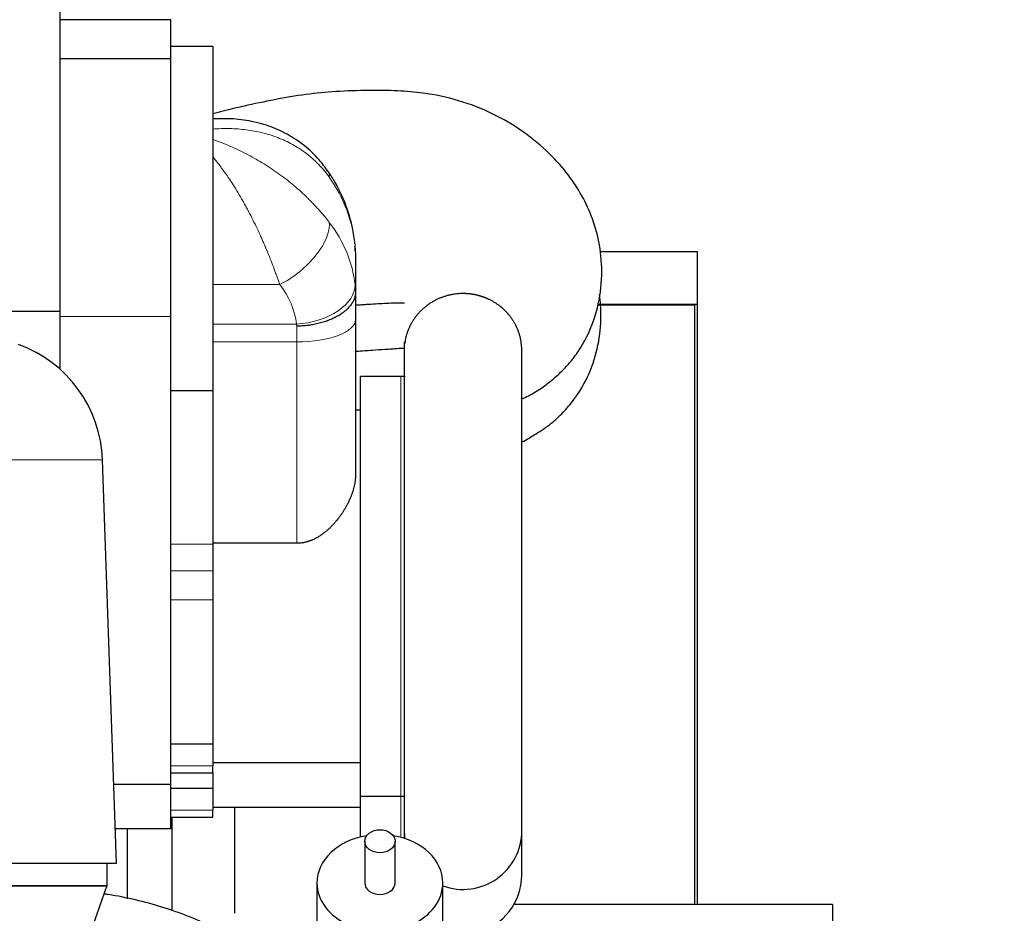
# Model space of a CAD drawing. Header units: inches. Extents: x 0 to 17820, y -10 to 12600.
# Tile 335 of 338: x 15829 to 16416, y 8902 to 9434. Entities that reach past the tile are written whole.
import ezdxf

# ---------------------------------------------------------------- set-up
doc = ezdxf.new("R2010")
doc.units = ezdxf.units.IN
doc.layers.add('1', color=7, linetype='Continuous', true_color=0xffffff)
doc.layers.add('254', color=7, linetype='Continuous', true_color=0xffffff)
doc.styles.add('latin_extended', font='simplex.shx')
doc.dimstyles.get("Standard").update_dxf_attribs({"dimtxt": 0.18, "dimasz": 0.18, "dimexe": 0.18, "dimexo": 0.0625, "dimgap": 0.09, "dimtad": 0, "dimtih": 1, "dimtoh": 1, "dimdec": 4, "dimzin": 0, "dimdsep": 46, "dimtxsty": 'Standard', "dimcen": 0.09, "dimadec": 0, "dimazin": 0, "dimtfac": 1, "dimtdec": 4, "dimtofl": 0, "dimtmove": 0, "dimatfit": 3, "dimfxl": 1, "dimtolj": 1, "dimtzin": 0, "dimarcsym": 0})

# ---------------------------------------------------------------- blocks, each defined once
blk = doc.blocks.new('_U5')
at = {"layer": '254', "color": 3, "linetype": 'Continuous', "lineweight": 13, "transparency": 16777216}
for p, q in [((16850.98, 10328.58), (16850.98, 7090.21)), ((15609.41, 8535.85), (15609.41, 7090.21)), ((15714.41, 7120.21), (16745.98, 7120.21))]:
    blk.add_line(p, q, dxfattribs=at)
at = {"layer": '254', "color": 3, "transparency": 16777216}
for points in [[(15714.41, 7137.71), (15714.41, 7102.71), (15609.41, 7120.21)], [(16745.98, 7102.71), (16745.98, 7137.71), (16850.98, 7120.21)]]:
    blk.add_solid(points, dxfattribs=at)
at = {"layer": 'Defpoints', "color": 0, "transparency": 16777216}
for p in [(16850.98, 10358.58), (15609.41, 8565.85), (16850.98, 7120.21)]:
    blk.add_point(p, dxfattribs=at)
at = {"layer": '254', "color": 2, "lineweight": 13, "transparency": 16777216, "insert": (16055.2, 7277.71), "char_height": 105, "attachment_point": 1, "style": 'latin_extended'}
blk.add_mtext('\\A1;1242', dxfattribs=at)
blk = doc.blocks.new('_U8')
at = {"layer": '254', "color": 3, "linetype": 'Continuous', "lineweight": 13, "transparency": 16777216}
for p, q in [((15609.41, 8637.85), (15609.41, 11506.59)), ((16376.48, 11160.29), (16376.48, 11506.59)), ((15714.41, 11476.59), (16271.48, 11476.59))]:
    blk.add_line(p, q, dxfattribs=at)
at = {"layer": '254', "color": 3, "transparency": 16777216}
for points in [[(15714.41, 11494.09), (15714.41, 11459.09), (15609.41, 11476.59)], [(16271.48, 11459.09), (16271.48, 11494.09), (16376.48, 11476.59)]]:
    blk.add_solid(points, dxfattribs=at)
at = {"layer": 'Defpoints', "color": 0, "transparency": 16777216}
for p in [(16376.48, 11476.59), (16376.48, 11130.29), (15609.41, 8607.85)]:
    blk.add_point(p, dxfattribs=at)
at = {"layer": '254', "color": 2, "lineweight": 13, "transparency": 16777216, "insert": (15857.95, 11634.09), "char_height": 105, "attachment_point": 1, "style": 'latin_extended'}
blk.add_mtext('\\A1;767', dxfattribs=at)

msp = doc.modelspace()

# ---------------------------------------------------------------- linework, layer by layer
at = {"layer": '1', "color": 2, "linetype": 'Continuous', "lineweight": 25}
for p, q in [((15853.413, 9546.673), (15853.413, 9260.114)), ((15919.413, 9433.854), (15853.413, 9433.854)), ((15919.413, 9410.522), (15919.413, 9433.854)), ((15944.413, 9417.86), (15919.413, 9417.86)), ((15944.413, 9417.86), (15919.413, 9417.86)), ((15944.413, 9417.86), (15944.413, 9212.985)), ((15944.413, 9417.86), (15944.413, 9212.985)), ((15919.413, 9410.522), (15853.413, 9410.522)), ((15919.413, 9257.06), (15919.413, 9410.522)), ((15950.8, 9374.86), (15944.413, 9374.86)), ((15950.8, 9374.86), (15944.413, 9374.86)), ((16029.413, 9295.135), (16029.413, 9271.892)), ((16029.413, 9295.135), (16029.413, 9271.892)), ((16174.92, 9295.854), (16232.913, 9295.854)), ((16232.913, 9295.854), (16232.913, 9264.354)), ((16029.413, 9269.573), (16029.413, 9255.294)), ((16029.413, 9269.573), (16029.413, 9255.294)), ((16231.413, 9263.854), (16173.617, 9263.854)), ((16173.683, 9264.354), (16232.913, 9264.354)), ((16231.413, 8906.859), (16231.413, 9263.854)), ((16232.913, 9264.354), (16232.913, 8906.86)), ((15853.413, 9260.114), (15774.625, 9260.114)), ((15853.413, 9260.114), (15853.413, 9225.657)), ((15919.413, 8978.354), (15919.413, 9257.06)), ((16029.413, 9255.294), (16029.413, 9163.16)), ((16029.413, 9255.294), (16029.413, 9163.16)), ((16058.409, 9241.888), (16058.409, 8950.819)), ((16058.409, 9241.888), (16058.409, 8950.819)), ((16128.409, 8950.819), (16128.409, 9237.552)), ((16128.409, 8950.819), (16128.409, 9237.552)), ((16056.413, 9221.353), (16032.413, 9221.353)), ((16056.413, 9221.353), (16032.413, 9221.353)), ((16032.413, 8971.353), (16032.413, 9221.353)), ((16032.413, 8971.353), (16032.413, 9221.353)), ((15919.413, 9212.985), (15944.413, 9212.985)), ((15919.413, 9212.985), (15944.413, 9212.985)), ((15944.413, 9212.985), (15944.413, 9121.511)), ((15944.413, 9212.985), (15944.413, 9121.511)), ((16032.413, 9201.353), (16029.413, 9201.353)), ((16032.413, 9201.353), (16029.413, 9201.353)), ((15887.106, 8931.425), (15878.717, 9171.647)), ((15994.413, 9121.97), (15944.413, 9121.97)), ((15994.413, 9121.97), (15944.413, 9121.97)), ((15944.413, 9121.511), (15944.413, 9105.649)), ((15944.413, 9121.511), (15944.413, 9105.649)), ((15944.413, 9105.649), (15944.413, 9088.337)), ((15944.413, 9105.649), (15944.413, 9088.337)), ((15944.413, 9088.337), (15944.413, 9002.6)), ((15944.413, 9088.337), (15944.413, 9002.6)), ((15919.413, 9002.6), (15944.413, 9002.6)), ((15919.413, 9002.6), (15944.413, 9002.6)), ((15944.413, 9002.6), (15944.413, 8989.467)), ((15944.413, 9002.6), (15944.413, 8989.467)), ((15944.413, 8991.353), (16032.413, 8991.353)), ((15944.413, 8991.353), (16032.413, 8991.353)), ((15944.413, 8985.256), (15944.413, 8989.467)), ((15944.413, 8985.256), (15944.413, 8989.467)), ((15919.413, 8985.256), (15944.413, 8985.256)), ((15919.413, 8985.256), (15944.413, 8985.256)), ((15944.413, 8985.256), (15944.413, 8976.1)), ((15944.413, 8985.256), (15944.413, 8976.1)), ((15919.413, 8978.354), (15885.466, 8978.354)), ((15919.413, 8951.854), (15919.413, 8978.356)), ((15919.413, 8976.1), (15944.413, 8976.1)), ((15919.413, 8976.1), (15944.413, 8976.1)), ((15944.413, 8976.1), (15944.413, 8962.967)), ((15944.413, 8976.1), (15944.413, 8962.967)), ((16032.413, 8947.017), (16032.413, 8971.356)), ((16032.413, 8947.017), (16032.413, 8971.356)), ((16032.413, 8971.353), (16056.413, 8971.353)), ((16032.413, 8971.353), (16056.413, 8971.353)), ((15944.413, 8964.853), (16032.413, 8964.853)), ((15944.413, 8964.853), (16032.413, 8964.853)), ((15957.413, 8964.852), (15957.413, 8901.585)), ((15944.413, 8958.756), (15944.413, 8962.967)), ((15944.413, 8958.756), (15944.413, 8962.967)), ((15919.413, 8958.756), (15944.413, 8958.756)), ((15919.413, 8958.756), (15944.413, 8958.756)), ((15919.913, 8958.758), (15919.913, 8903.019)), ((15919.413, 8951.854), (15886.393, 8951.854)), ((15893.413, 8951.85), (15893.413, 8910.144)), ((16058.409, 8950.822), (16058.409, 8946.17)), ((16058.409, 8950.822), (16058.409, 8946.17)), ((16128.409, 8924.319), (16128.409, 8950.822)), ((16128.409, 8924.319), (16128.409, 8950.822)), ((16034.913, 8944.486), (16034.913, 8919.674)), ((16052.913, 8919.674), (16052.913, 8944.486)), ((15585.72, 8931.425), (15887.106, 8931.425)), ((15881.413, 8917.854), (15881.413, 8931.425)), ((15881.413, 8917.854), (15591.413, 8917.854)), ((16006.413, 8919.674), (16006.413, 8859.224)), ((16081.413, 8859.224), (16081.413, 8919.674)), ((16313.413, 8906.854), (16123.741, 8906.854)), ((16313.413, 8906.854), (16313.413, 8828.015))]:
    msp.add_line(p, q, dxfattribs=at)
at = {"layer": '1', "color": 110, "linetype": 'Continuous', "lineweight": 13}
for p, q in [((15944.413, 9276.03), (15984.281, 9276.03)), ((15944.413, 9276.03), (15984.281, 9276.03)), ((15919.413, 9257.06), (15853.413, 9257.06)), ((15944.413, 9252.467), (15994.232, 9252.467)), ((15944.413, 9252.467), (15994.232, 9252.467)), ((15994.413, 9241.9), (15994.413, 9251.241)), ((15994.413, 9241.9), (15994.413, 9251.241)), ((15994.413, 9241.9), (15944.413, 9241.9)), ((15994.413, 9241.9), (15944.413, 9241.9)), ((15994.413, 9121.97), (15994.413, 9241.9)), ((15994.413, 9121.97), (15994.413, 9241.9)), ((16056.413, 8971.353), (16056.413, 9221.353)), ((16056.413, 8971.353), (16056.413, 9221.353)), ((15594.108, 9171.647), (15878.717, 9171.647)), ((15919.413, 9121.511), (15944.413, 9121.511)), ((15919.413, 9121.511), (15944.413, 9121.511)), ((15919.413, 9105.649), (15944.413, 9105.649)), ((15919.413, 9105.649), (15944.413, 9105.649)), ((15919.413, 9088.337), (15944.413, 9088.337)), ((15919.413, 9088.337), (15944.413, 9088.337)), ((15919.413, 8989.467), (15944.413, 8989.467)), ((15919.413, 8989.467), (15944.413, 8989.467)), ((16056.413, 8946.759), (16056.413, 8971.356)), ((16056.413, 8946.759), (16056.413, 8971.356)), ((15919.413, 8962.967), (15944.413, 8962.967)), ((15919.413, 8962.967), (15944.413, 8962.967))]:
    msp.add_line(p, q, dxfattribs=at)
at = {"layer": '1', "color": 2, "linetype": 'Continuous', "lineweight": 25}
for centre, radius, start, end in [((15802.764, 9168.995), 76, 2, 70), ((16056.413, 9181.353), 40, 86.423604, 90), ((16056.413, 9181.353), 40, 86.423604, 90), ((16056.413, 9011.353), 40, 270, 272.860859), ((16056.413, 9011.353), 40, 270, 272.860859), ((16093.409, 8950.819), 35, 180, 187.813125), ((16093.409, 8950.819), 35, 180, 187.813125), ((16093.409, 8950.819), 35, 249.958125, 0), ((16093.409, 8950.819), 35, 249.958125, 0), ((16093.409, 8924.319), 35, 284.059687, 0), ((16093.409, 8924.319), 35, 284.059687, 0)]:
    msp.add_arc(centre, radius, start, end, dxfattribs=at)
at = {"layer": '1', "color": 110, "linetype": 'Continuous', "lineweight": 13}
for centre, major_axis, ratio, start_param, end_param in [((15984.281, 9323.651), (28.778, 19.921), 0.3374508, 5.9932752, 6.2800405), ((15984.281, 9323.651), (28.778, 19.921), 0.3374508, 5.9932752, 6.2800405), ((15929.498, 9291.379), (100, 0), 0.9027302, 0.0905386, 0.568297), ((15929.498, 9291.379), (100, 0), 0.9027302, 0.0905386, 0.568297), ((15984.281, 9296.821), (27.48, 21.676), 0.501576, 4.3356504, 5.9668829), ((15984.281, 9296.821), (27.48, 21.676), 0.501576, 4.3356504, 5.9668829), ((15929.498, 9268.501), (100, 0), 0.8293211, 0.0905376, 0.5682956), ((15929.498, 9268.501), (100, 0), 0.8293211, 0.0905376, 0.5682956), ((15929.498, 9247.71), (65, 0), 0.8095568, 0.0905376, 0.5682956), ((15929.498, 9247.71), (65, 0), 0.8095568, 0.0905376, 0.5682956), ((15994.232, 9273.258), (34.782, 3.901), 0.5916278, 4.6461394, 6.2270827), ((15994.232, 9273.258), (34.782, 3.901), 0.5916278, 4.6461394, 6.2270827), ((15994.413, 9255.294), (35, 0), 0.3826834, 4.712389, 6.2831853), ((15994.413, 9255.294), (35, 0), 0.3826834, 4.712389, 6.2831853)]:
    msp.add_ellipse(centre, major_axis=major_axis, ratio=ratio, start_param=start_param, end_param=end_param, dxfattribs=at)
at = {"layer": '1', "color": 2, "linetype": 'Continuous', "lineweight": 25}
for major_axis, start_param, end_param in [((-37.5, 0), 4.9254282, 6.2831853), ((-37.5, 0), 3.1415927, 4.4994479), ((-37.5, 0), 0, 3.1415927), ((-9, 0), 0, 1.5707963), ((-9, 0), 1.5707963, 3.1415927)]:
    msp.add_ellipse((16043.913, 8919.674), major_axis=major_axis, ratio=0.7660444, start_param=start_param, end_param=end_param, dxfattribs=at)
msp.add_ellipse((16043.913, 8944.486), major_axis=(9, 0), ratio=0.7660444, dxfattribs=at)
for points, knots in [([(16128.445, 9208.005), (16131.093, 9209.159), (16136.481, 9211.892), (16144.197, 9217.205), (16150.934, 9223.121), (16156.4, 9228.744), (16161.313, 9234.994), (16167.908, 9245.728), (16174.035, 9261.187), (16176.622, 9281.021), (16175.252, 9299.15), (16170.974, 9315.055), (16164.588, 9329.022), (16156.005, 9342.086), (16144.563, 9354.97), (16129.377, 9367.578), (16111.105, 9378.349), (16090.929, 9386.171), (16071.826, 9390.184), (16053.9, 9391.7), (16036.539, 9391.82), (16018.29, 9391.243), (15999.426, 9389.481), (15981.217, 9386.294), (15962.706, 9382.407), (15950.552, 9379.457), (15944.413, 9377.858)], [0, 0, 0, 0, 0.0220749, 0.045909, 0.0718136, 0.0963402, 0.1240592, 0.1468946, 0.2043394, 0.2563485, 0.3027805, 0.3453012, 0.3847804, 0.4226138, 0.4671427, 0.5189034, 0.5728169, 0.6267405, 0.6809365, 0.7186727, 0.7616069, 0.811346, 0.8558611, 0.9038326, 0.9510234, 1, 1, 1, 1]), ([(16128.445, 9208.005), (16131.093, 9209.159), (16136.481, 9211.892), (16144.197, 9217.205), (16150.934, 9223.121), (16156.4, 9228.744), (16161.313, 9234.994), (16167.908, 9245.728), (16174.035, 9261.187), (16176.622, 9281.021), (16175.252, 9299.15), (16170.974, 9315.055), (16164.588, 9329.022), (16156.005, 9342.086), (16144.563, 9354.97), (16129.377, 9367.578), (16111.105, 9378.349), (16090.929, 9386.171), (16071.826, 9390.184), (16053.9, 9391.7), (16036.539, 9391.82), (16018.29, 9391.243), (15999.426, 9389.481), (15981.217, 9386.294), (15962.706, 9382.407), (15950.552, 9379.457), (15944.413, 9377.858)], [0, 0, 0, 0, 0.0220749, 0.045909, 0.0718136, 0.0963402, 0.1240592, 0.1468946, 0.2043394, 0.2563485, 0.3027805, 0.3453012, 0.3847804, 0.4226138, 0.4671427, 0.5189034, 0.5728169, 0.6267405, 0.6809365, 0.7186727, 0.7616069, 0.811346, 0.8558611, 0.9038326, 0.9510234, 1, 1, 1, 1]), ([(16012.874, 9343.417), (16011.28, 9345.911), (16007.099, 9351.583), (15998.943, 9359.178), (15988.807, 9365.912), (15977.716, 9370.816), (15965.887, 9373.793), (15956.782, 9374.995), (15951.693, 9374.768), (15950.772, 9374.705)], [0, 0, 0, 0, 0.1162886, 0.2813151, 0.4485206, 0.6137428, 0.7834453, 0.9608313, 1, 1, 1, 1]), ([(16012.874, 9343.417), (16011.28, 9345.911), (16007.099, 9351.583), (15998.943, 9359.178), (15988.807, 9365.912), (15977.716, 9370.816), (15965.887, 9373.793), (15956.782, 9374.995), (15951.693, 9374.768), (15950.772, 9374.705)], [0, 0, 0, 0, 0.1162886, 0.2813151, 0.4485206, 0.6137428, 0.7834453, 0.9608313, 1, 1, 1, 1]), ([(16029.064, 9300.229), (16028.741, 9303.492), (16027.509, 9311.528), (16023.806, 9324.095), (16018.467, 9335.238), (16014.493, 9341.499), (16013.059, 9343.571)], [0, 0, 0, 0, 0.2105733, 0.5249853, 0.8394158, 1, 1, 1, 1]), ([(16029.064, 9300.229), (16028.741, 9303.492), (16027.509, 9311.528), (16023.806, 9324.095), (16018.467, 9335.238), (16014.493, 9341.499), (16013.059, 9343.571)], [0, 0, 0, 0, 0.2105733, 0.5249853, 0.8394158, 1, 1, 1, 1]), ([(16029.413, 9271.828), (16029.413, 9271.498), (16029.384, 9270.842), (16029.3, 9270.189), (16029.131, 9269.214), (16028.964, 9268.569), (16028.631, 9267.607), (16028.382, 9266.968), (16028.077, 9266.333), (16027.827, 9265.859), (16027.697, 9265.622), (16027.559, 9265.386), (16027.465, 9265.229), (16027.418, 9265.151), (16027.175, 9264.759), (16026.761, 9264.14), (16026.065, 9263.234), (16025.553, 9262.645), (16024.748, 9261.772), (16024.162, 9261.204), (16023.211, 9260.375), (16022.881, 9260.102), (16022.368, 9259.698), (16022.107, 9259.498), (16021.839, 9259.3), (16021.659, 9259.168), (16021.568, 9259.103), (16021.111, 9258.777), (16020.36, 9258.268), (16019.572, 9257.783), (16018.362, 9257.072), (16017.518, 9256.621), (16016.197, 9255.98), (16015.298, 9255.564), (16014.362, 9255.17), (16013.645, 9254.885), (16013.404, 9254.791), (16013.038, 9254.652), (16012.916, 9254.606), (16012.67, 9254.516), (16012.054, 9254.291), (16011.43, 9254.079), (16009.916, 9253.59), (16007.854, 9252.997), (16005.708, 9252.518), (16004.067, 9252.203), (16003.514, 9252.105), (16002.677, 9251.969), (16002.397, 9251.926), (16001.833, 9251.842), (16001.551, 9251.803), (16000.703, 9251.69), (15999.57, 9251.555), (15997.86, 9251.401), (15996.714, 9251.329), (15995.852, 9251.287), (15995.421, 9251.269), (15994.916, 9251.254), (15994.682, 9251.247), (15994.583, 9251.245), (15994.555, 9251.244), (15994.537, 9251.244), (15994.529, 9251.244), (15994.484, 9251.243), (15994.448, 9251.242), (15994.413, 9251.241)], [0, 0, 0, 0, 0.03125, 0.0625, 0.0625, 0.125, 0.125, 0.15625, 0.1875, 0.1875, 0.203125, 0.2109375, 0.2109375, 0.21875, 0.21875, 0.25, 0.28125, 0.3125, 0.3125, 0.375, 0.375, 0.40625, 0.40625, 0.421875, 0.4296875, 0.4296875, 0.4375, 0.4375, 0.46875, 0.5, 0.5, 0.5625, 0.5625, 0.59375, 0.625, 0.625, 0.640625, 0.640625, 0.6484375, 0.6484375, 0.65625, 0.6875, 0.6875, 0.75, 0.8125, 0.8125, 0.84375, 0.84375, 0.859375, 0.859375, 0.875, 0.875, 0.90625, 0.9375, 0.96875, 0.96875, 0.984375, 0.9921875, 0.9960937, 0.9970703, 0.9975586, 0.9975586, 0.9980469, 0.9980469, 1, 1, 1, 1]), ([(16029.413, 9271.828), (16029.413, 9271.498), (16029.384, 9270.842), (16029.3, 9270.189), (16029.131, 9269.214), (16028.964, 9268.569), (16028.631, 9267.607), (16028.382, 9266.968), (16028.077, 9266.333), (16027.827, 9265.859), (16027.697, 9265.622), (16027.559, 9265.386), (16027.465, 9265.229), (16027.418, 9265.151), (16027.175, 9264.759), (16026.761, 9264.14), (16026.065, 9263.234), (16025.553, 9262.645), (16024.748, 9261.772), (16024.162, 9261.204), (16023.211, 9260.375), (16022.881, 9260.102), (16022.368, 9259.698), (16022.107, 9259.498), (16021.839, 9259.3), (16021.659, 9259.168), (16021.568, 9259.103), (16021.111, 9258.777), (16020.36, 9258.268), (16019.572, 9257.783), (16018.362, 9257.072), (16017.518, 9256.621), (16016.197, 9255.98), (16015.298, 9255.564), (16014.362, 9255.17), (16013.645, 9254.885), (16013.404, 9254.791), (16013.038, 9254.652), (16012.916, 9254.606), (16012.67, 9254.516), (16012.054, 9254.291), (16011.43, 9254.079), (16009.916, 9253.59), (16007.854, 9252.997), (16005.708, 9252.518), (16004.067, 9252.203), (16003.514, 9252.105), (16002.677, 9251.969), (16002.397, 9251.926), (16001.833, 9251.842), (16001.551, 9251.803), (16000.703, 9251.69), (15999.57, 9251.555), (15997.86, 9251.401), (15996.714, 9251.329), (15995.852, 9251.287), (15995.421, 9251.269), (15994.916, 9251.254), (15994.682, 9251.247), (15994.583, 9251.245), (15994.555, 9251.244), (15994.537, 9251.244), (15994.529, 9251.244), (15994.484, 9251.243), (15994.448, 9251.242), (15994.413, 9251.241)], [0, 0, 0, 0, 0.03125, 0.0625, 0.0625, 0.125, 0.125, 0.15625, 0.1875, 0.1875, 0.203125, 0.2109375, 0.2109375, 0.21875, 0.21875, 0.25, 0.28125, 0.3125, 0.3125, 0.375, 0.375, 0.40625, 0.40625, 0.421875, 0.4296875, 0.4296875, 0.4375, 0.4375, 0.46875, 0.5, 0.5, 0.5625, 0.5625, 0.59375, 0.625, 0.625, 0.640625, 0.640625, 0.6484375, 0.6484375, 0.65625, 0.6875, 0.6875, 0.75, 0.8125, 0.8125, 0.84375, 0.84375, 0.859375, 0.859375, 0.875, 0.875, 0.90625, 0.9375, 0.96875, 0.96875, 0.984375, 0.9921875, 0.9960937, 0.9970703, 0.9975586, 0.9975586, 0.9980469, 0.9980469, 1, 1, 1, 1]), ([(16108.778, 9267.275), (16108.655, 9267.332), (16108.408, 9267.447), (16108.036, 9267.614), (16107.664, 9267.776), (16107.29, 9267.935), (16106.915, 9268.089), (16106.539, 9268.238), (16106.161, 9268.383), (16105.783, 9268.524), (16105.403, 9268.661), (16105.022, 9268.793), (16104.64, 9268.92), (16104.257, 9269.043), (16103.872, 9269.162), (16103.486, 9269.277), (16103.1, 9269.387), (16102.712, 9269.493), (16102.322, 9269.594), (16101.932, 9269.691), (16101.54, 9269.784), (16101.148, 9269.872), (16100.754, 9269.956), (16100.359, 9270.035), (16099.962, 9270.11), (16099.565, 9270.181), (16099.166, 9270.247), (16098.766, 9270.309), (16098.365, 9270.366), (16097.963, 9270.419), (16097.419, 9270.485), (16096.731, 9270.556), (16095.9, 9270.623), (16095.068, 9270.671), (16094.235, 9270.699), (16093.4, 9270.708), (16092.564, 9270.698), (16091.356, 9270.655), (16089.782, 9270.54), (16087.85, 9270.293), (16085.938, 9269.943), (16084.049, 9269.491), (16082.187, 9268.937), (16080.358, 9268.283), (16078.569, 9267.532), (16076.828, 9266.688), (16075.14, 9265.752), (16073.508, 9264.726), (16071.937, 9263.613), (16070.431, 9262.416), (16068.995, 9261.141), (16067.637, 9259.792), (16066.359, 9258.373), (16065.166, 9256.888), (16064.059, 9255.339), (16063.042, 9253.732), (16062.119, 9252.072), (16061.293, 9250.368), (16060.568, 9248.623), (16059.944, 9246.842), (16059.424, 9245.029), (16059.009, 9243.188), (16058.786, 9241.849), (16058.69, 9241.128), (16058.678, 9241.03)], [0, 0, 0, 0, 0.006167, 0.0123208, 0.0184624, 0.0245924, 0.0307117, 0.0368211, 0.0429213, 0.0490132, 0.0550975, 0.0611751, 0.0672468, 0.0733133, 0.0793756, 0.0854343, 0.0914904, 0.0975447, 0.1035979, 0.1096509, 0.1157045, 0.1217595, 0.1278168, 0.1338772, 0.1399414, 0.1460103, 0.1520847, 0.1581654, 0.1642533, 0.170349, 0.1764535, 0.1889792, 0.2014961, 0.2140114, 0.2265322, 0.2390658, 0.2516192, 0.2641995, 0.293504, 0.3227193, 0.3519362, 0.3811459, 0.4103609, 0.4396721, 0.4689748, 0.4981901, 0.5274088, 0.5566201, 0.5858358, 0.6151467, 0.6444512, 0.6736666, 0.7028839, 0.7320937, 0.7613085, 0.7906194, 0.819922, 0.8491371, 0.8783555, 0.9075664, 0.9367821, 0.9660935, 0.9953977, 1, 1, 1, 1]), ([(16108.778, 9267.275), (16108.655, 9267.332), (16108.408, 9267.447), (16108.036, 9267.614), (16107.664, 9267.776), (16107.29, 9267.935), (16106.915, 9268.089), (16106.539, 9268.238), (16106.161, 9268.383), (16105.783, 9268.524), (16105.403, 9268.661), (16105.022, 9268.793), (16104.64, 9268.92), (16104.257, 9269.043), (16103.872, 9269.162), (16103.486, 9269.277), (16103.1, 9269.387), (16102.712, 9269.493), (16102.322, 9269.594), (16101.932, 9269.691), (16101.54, 9269.784), (16101.148, 9269.872), (16100.754, 9269.956), (16100.359, 9270.035), (16099.962, 9270.11), (16099.565, 9270.181), (16099.166, 9270.247), (16098.766, 9270.309), (16098.365, 9270.366), (16097.963, 9270.419), (16097.419, 9270.485), (16096.731, 9270.556), (16095.9, 9270.623), (16095.068, 9270.671), (16094.235, 9270.699), (16093.4, 9270.708), (16092.564, 9270.698), (16091.356, 9270.655), (16089.782, 9270.54), (16087.85, 9270.293), (16085.938, 9269.943), (16084.049, 9269.491), (16082.187, 9268.937), (16080.358, 9268.283), (16078.569, 9267.532), (16076.828, 9266.688), (16075.14, 9265.752), (16073.508, 9264.726), (16071.937, 9263.613), (16070.431, 9262.416), (16068.995, 9261.141), (16067.637, 9259.792), (16066.359, 9258.373), (16065.166, 9256.888), (16064.059, 9255.339), (16063.042, 9253.732), (16062.119, 9252.072), (16061.293, 9250.368), (16060.568, 9248.623), (16059.944, 9246.842), (16059.424, 9245.029), (16059.009, 9243.188), (16058.786, 9241.849), (16058.69, 9241.128), (16058.678, 9241.03)], [0, 0, 0, 0, 0.006167, 0.0123208, 0.0184624, 0.0245924, 0.0307117, 0.0368211, 0.0429213, 0.0490132, 0.0550975, 0.0611751, 0.0672468, 0.0733133, 0.0793756, 0.0854343, 0.0914904, 0.0975447, 0.1035979, 0.1096509, 0.1157045, 0.1217595, 0.1278168, 0.1338772, 0.1399414, 0.1460103, 0.1520847, 0.1581654, 0.1642533, 0.170349, 0.1764535, 0.1889792, 0.2014961, 0.2140114, 0.2265322, 0.2390658, 0.2516192, 0.2641995, 0.293504, 0.3227193, 0.3519362, 0.3811459, 0.4103609, 0.4396721, 0.4689748, 0.4981901, 0.5274088, 0.5566201, 0.5858358, 0.6151467, 0.6444512, 0.6736666, 0.7028839, 0.7320937, 0.7613085, 0.7906194, 0.819922, 0.8491371, 0.8783555, 0.9075664, 0.9367821, 0.9660935, 0.9953977, 1, 1, 1, 1]), ([(16128.438, 9182.316), (16131.38, 9183.88), (16137.241, 9187.226), (16145.68, 9192.973), (16152.923, 9199.608), (16160.958, 9209.035), (16168.969, 9222.625), (16174.375, 9239.87), (16175.957, 9255.769), (16175.305, 9265.971), (16174.752, 9270.125)], [0, 0, 0, 0, 0.1050485, 0.2226142, 0.3239976, 0.4193371, 0.5806976, 0.7352117, 0.8911975, 1, 1, 1, 1]), ([(16128.438, 9182.316), (16131.38, 9183.88), (16137.241, 9187.226), (16145.68, 9192.973), (16152.923, 9199.608), (16160.958, 9209.035), (16168.969, 9222.625), (16174.375, 9239.87), (16175.957, 9255.769), (16175.305, 9265.971), (16174.752, 9270.125)], [0, 0, 0, 0, 0.1050485, 0.2226142, 0.3239976, 0.4193371, 0.5806976, 0.7352117, 0.8911975, 1, 1, 1, 1]), ([(16029.417, 9263.859), (16033.382, 9264.195), (16040.838, 9264.655), (16049.604, 9265.111), (16055.307, 9265.263), (16057.643, 9265.262), (16058.613, 9265.175)], [0, 0, 0, 0, 0.4076534, 0.7647269, 0.8975452, 1, 1, 1, 1]), ([(16030.105, 9263.916), (16033.842, 9264.223), (16041.068, 9264.667), (16049.604, 9265.111), (16055.307, 9265.263), (16057.643, 9265.262), (16058.613, 9265.175)], [0, 0, 0, 0, 0.3933455, 0.7590439, 0.8950705, 1, 1, 1, 1]), ([(16128.412, 9236.633), (16128.412, 9236.642), (16128.417, 9237.285), (16128.39, 9238.561), (16128.238, 9240.456), (16127.976, 9242.342), (16127.603, 9244.212), (16127.123, 9246.059), (16126.537, 9247.875), (16125.845, 9249.655), (16125.05, 9251.398), (16124.156, 9253.095), (16123.165, 9254.74), (16122.08, 9256.326), (16121.035, 9257.682), (16120.064, 9258.825), (16119.196, 9259.773), (16118.291, 9260.689), (16117.35, 9261.572), (16116.373, 9262.422), (16115.474, 9263.148), (16114.668, 9263.759), (16113.966, 9264.265), (16113.254, 9264.752), (16112.533, 9265.221), (16111.802, 9265.67), (16111.061, 9266.1), (16110.31, 9266.512), (16109.549, 9266.904), (16109.036, 9267.153), (16108.778, 9267.275)], [0, 0, 0, 0, 0.0006691, 0.050743, 0.1006935, 0.1506806, 0.2008638, 0.2509889, 0.3009521, 0.3509122, 0.4010284, 0.4512094, 0.5011956, 0.551146, 0.6012199, 0.6345593, 0.6678456, 0.7011258, 0.7344474, 0.7678574, 0.8014024, 0.8237641, 0.8460201, 0.8681838, 0.8902688, 0.912289, 0.9342582, 0.9561904, 0.9780996, 1, 1, 1, 1]), ([(16128.412, 9236.633), (16128.412, 9236.642), (16128.417, 9237.285), (16128.39, 9238.561), (16128.238, 9240.456), (16127.976, 9242.342), (16127.603, 9244.212), (16127.123, 9246.059), (16126.537, 9247.875), (16125.845, 9249.655), (16125.05, 9251.398), (16124.156, 9253.095), (16123.165, 9254.74), (16122.08, 9256.326), (16121.035, 9257.682), (16120.064, 9258.825), (16119.196, 9259.773), (16118.291, 9260.689), (16117.35, 9261.572), (16116.373, 9262.422), (16115.474, 9263.148), (16114.668, 9263.759), (16113.966, 9264.265), (16113.254, 9264.752), (16112.533, 9265.221), (16111.802, 9265.67), (16111.061, 9266.1), (16110.31, 9266.512), (16109.549, 9266.904), (16109.036, 9267.153), (16108.778, 9267.275)], [0, 0, 0, 0, 0.0006691, 0.050743, 0.1006935, 0.1506806, 0.2008638, 0.2509889, 0.3009521, 0.3509122, 0.4010284, 0.4512094, 0.5011956, 0.551146, 0.6012199, 0.6345593, 0.6678456, 0.7011258, 0.7344474, 0.7678574, 0.8014024, 0.8237641, 0.8460201, 0.8681838, 0.8902688, 0.912289, 0.9342582, 0.9561904, 0.9780996, 1, 1, 1, 1]), ([(16029.418, 9236.293), (16029.631, 9236.312), (16033.015, 9236.606), (16038.815, 9237.028), (16045.856, 9237.484), (16050.704, 9237.785), (16054.601, 9238.033), (16057.106, 9238.278), (16058.538, 9238.202), (16058.554, 9238.201)], [0, 0, 0, 0, 0.0219634, 0.3484905, 0.5970076, 0.7459649, 0.8480896, 0.9983577, 1, 1, 1, 1]), ([(16029.418, 9236.293), (16029.631, 9236.312), (16033.015, 9236.606), (16038.815, 9237.028), (16045.856, 9237.484), (16050.704, 9237.785), (16054.601, 9238.033), (16057.106, 9238.278), (16058.538, 9238.202), (16058.554, 9238.201)], [0, 0, 0, 0, 0.0219634, 0.3484905, 0.5970076, 0.7459649, 0.8480896, 0.9983577, 1, 1, 1, 1]), ([(16029.413, 9163.16), (16029.413, 9162.645), (16029.398, 9162.129), (16029.34, 9161.093), (16029.297, 9160.574), (16029.184, 9159.532), (16029.114, 9159.009), (16028.949, 9157.961), (16028.853, 9157.436), (16028.529, 9155.854), (16028.263, 9154.794), (16027.636, 9152.663), (16027.275, 9151.592), (16026.662, 9149.976), (16026.446, 9149.437), (16026.162, 9148.76), (16026.104, 9148.625), (16025.987, 9148.355), (16025.81, 9147.95), (16025.628, 9147.546), (16025.255, 9146.74), (16024.737, 9145.67), (16023.902, 9144.08), (16023.007, 9142.505), (16022.052, 9140.945), (16021.376, 9139.916), (16020.678, 9138.893), (16020.32, 9138.385), (16019.765, 9137.627), (16019.484, 9137.249), (16019.197, 9136.874), (16019.004, 9136.624), (16018.907, 9136.499), (16018.418, 9135.877), (16018.018, 9135.386), (16017.201, 9134.417), (16016.783, 9133.939), (16015.928, 9132.999), (16015.491, 9132.536), (16014.597, 9131.627), (16014.14, 9131.18), (16013.205, 9130.303), (16012.726, 9129.873), (16011.747, 9129.033), (16011.246, 9128.622), (16010.475, 9128.022), (16010.215, 9127.825), (16009.82, 9127.533), (16009.688, 9127.437), (16009.488, 9127.293), (16009.421, 9127.246), (16009.287, 9127.151), (16008.682, 9126.726), (16008.066, 9126.32), (16006.952, 9125.633), (16006.384, 9125.306), (16005.229, 9124.689), (16004.64, 9124.398), (16003.44, 9123.858), (16002.828, 9123.609), (16002.047, 9123.325), (16001.89, 9123.27), (16001.654, 9123.189), (16001.575, 9123.163), (16001.416, 9123.111), (16001.02, 9122.982), (16000.623, 9122.864), (15999.664, 9122.602), (15999.02, 9122.454), (15997.722, 9122.215), (15997.068, 9122.124), (15995.748, 9122.002), (15995.084, 9121.97), (15994.413, 9121.97)], [0, 0, 0, 0, 0.03125, 0.03125, 0.0625, 0.0625, 0.09375, 0.09375, 0.125, 0.125, 0.1875, 0.1875, 0.25, 0.25, 0.28125, 0.28125, 0.2890625, 0.2890625, 0.296875, 0.3125, 0.3125, 0.34375, 0.375, 0.40625, 0.4375, 0.46875, 0.46875, 0.5, 0.5, 0.515625, 0.5234375, 0.5234375, 0.53125, 0.53125, 0.5625, 0.5625, 0.59375, 0.59375, 0.625, 0.625, 0.65625, 0.65625, 0.6875, 0.6875, 0.71875, 0.71875, 0.734375, 0.734375, 0.7421875, 0.7421875, 0.7460937, 0.7460937, 0.75, 0.78125, 0.78125, 0.8125, 0.8125, 0.84375, 0.84375, 0.875, 0.875, 0.8828125, 0.8828125, 0.8867187, 0.8867187, 0.890625, 0.90625, 0.90625, 0.9375, 0.9375, 0.96875, 0.96875, 1, 1, 1, 1]), ([(16029.413, 9163.16), (16029.413, 9162.645), (16029.398, 9162.129), (16029.34, 9161.093), (16029.297, 9160.574), (16029.184, 9159.532), (16029.114, 9159.009), (16028.949, 9157.961), (16028.853, 9157.436), (16028.529, 9155.854), (16028.263, 9154.794), (16027.636, 9152.663), (16027.275, 9151.592), (16026.662, 9149.976), (16026.446, 9149.437), (16026.162, 9148.76), (16026.104, 9148.625), (16025.987, 9148.355), (16025.81, 9147.95), (16025.628, 9147.546), (16025.255, 9146.74), (16024.737, 9145.67), (16023.902, 9144.08), (16023.007, 9142.505), (16022.052, 9140.945), (16021.376, 9139.916), (16020.678, 9138.893), (16020.32, 9138.385), (16019.765, 9137.627), (16019.484, 9137.249), (16019.197, 9136.874), (16019.004, 9136.624), (16018.907, 9136.499), (16018.418, 9135.877), (16018.018, 9135.386), (16017.201, 9134.417), (16016.783, 9133.939), (16015.928, 9132.999), (16015.491, 9132.536), (16014.597, 9131.627), (16014.14, 9131.18), (16013.205, 9130.303), (16012.726, 9129.873), (16011.747, 9129.033), (16011.246, 9128.622), (16010.475, 9128.022), (16010.215, 9127.825), (16009.82, 9127.533), (16009.688, 9127.437), (16009.488, 9127.293), (16009.421, 9127.246), (16009.287, 9127.151), (16008.682, 9126.726), (16008.066, 9126.32), (16006.952, 9125.633), (16006.384, 9125.306), (16005.229, 9124.689), (16004.64, 9124.398), (16003.44, 9123.858), (16002.828, 9123.609), (16002.047, 9123.325), (16001.89, 9123.27), (16001.654, 9123.189), (16001.575, 9123.163), (16001.416, 9123.111), (16001.02, 9122.982), (16000.623, 9122.864), (15999.664, 9122.602), (15999.02, 9122.454), (15997.722, 9122.215), (15997.068, 9122.124), (15995.748, 9122.002), (15995.084, 9121.97), (15994.413, 9121.97)], [0, 0, 0, 0, 0.03125, 0.03125, 0.0625, 0.0625, 0.09375, 0.09375, 0.125, 0.125, 0.1875, 0.1875, 0.25, 0.25, 0.28125, 0.28125, 0.2890625, 0.2890625, 0.296875, 0.3125, 0.3125, 0.34375, 0.375, 0.40625, 0.4375, 0.46875, 0.46875, 0.5, 0.5, 0.515625, 0.5234375, 0.5234375, 0.53125, 0.53125, 0.5625, 0.5625, 0.59375, 0.59375, 0.625, 0.625, 0.65625, 0.65625, 0.6875, 0.6875, 0.71875, 0.71875, 0.734375, 0.734375, 0.7421875, 0.7421875, 0.7460938, 0.7460938, 0.75, 0.78125, 0.78125, 0.8125, 0.8125, 0.84375, 0.84375, 0.875, 0.875, 0.8828125, 0.8828125, 0.8867188, 0.8867188, 0.890625, 0.90625, 0.90625, 0.9375, 0.9375, 0.96875, 0.96875, 1, 1, 1, 1]), ([(15591.413, 8917.854), (15591.413, 8917.854), (15591.513, 8917.854), (15591.967, 8917.854), (15592.725, 8917.854), (15593.598, 8917.854), (15594.426, 8917.854), (15595.094, 8917.854), (15595.827, 8917.854), (15596.624, 8917.854), (15597.487, 8917.854), (15598.414, 8917.854), (15599.406, 8917.854), (15600.463, 8917.854), (15601.794, 8917.854), (15603.444, 8917.854), (15605.469, 8917.854), (15607.64, 8917.854), (15609.957, 8917.854), (15612.42, 8917.854), (15615.222, 8917.854), (15618.395, 8917.854), (15621.973, 8917.854), (15625.743, 8917.854), (15629.705, 8917.854), (15633.853, 8917.854), (15638.175, 8917.854), (15642.659, 8917.854), (15647.3, 8917.854), (15652.098, 8917.854), (15656.741, 8917.854), (15661.188, 8917.854), (15665.404, 8917.854), (15669.697, 8917.854), (15674.066, 8917.854), (15678.512, 8917.854), (15682.761, 8917.854), (15686.791, 8917.854), (15690.585, 8917.854), (15694.411, 8917.854), (15698.268, 8917.854), (15702.156, 8917.854), (15706.077, 8917.854), (15709.949, 8917.854), (15713.764, 8917.854), (15717.515, 8917.854), (15721.276, 8917.854), (15725.047, 8917.854), (15728.827, 8917.854), (15732.617, 8917.854), (15737.361, 8917.854), (15743.05, 8917.854), (15749.668, 8917.854), (15756.256, 8917.854), (15761.654, 8917.854), (15765.873, 8917.854), (15768.93, 8917.854), (15771.967, 8917.854), (15774.986, 8917.854), (15777.985, 8917.854), (15780.966, 8917.854), (15783.927, 8917.854), (15786.869, 8917.854), (15790.34, 8917.854), (15794.313, 8917.854), (15798.759, 8917.854), (15803.128, 8917.854), (15807.421, 8917.854), (15811.638, 8917.854), (15816.085, 8917.854), (15820.728, 8917.854), (15825.525, 8917.854), (15830.166, 8917.854), (15834.651, 8917.854), (15838.972, 8917.854), (15843.12, 8917.854), (15847.082, 8917.854), (15850.852, 8917.854), (15854.43, 8917.854), (15857.603, 8917.854), (15860.406, 8917.854), (15862.869, 8917.854), (15865.186, 8917.854), (15867.357, 8917.854), (15869.381, 8917.854), (15871.146, 8917.854), (15872.678, 8917.854), (15874.001, 8917.854), (15875.217, 8917.854), (15876.326, 8917.854), (15877.328, 8917.854), (15878.223, 8917.854), (15878.995, 8917.854), (15879.65, 8917.854), (15880.194, 8917.854), (15880.639, 8917.854), (15880.985, 8917.854), (15881.232, 8917.854), (15881.38, 8917.854), (15881.413, 8917.854), (15881.413, 8917.854)], [0, 0, 0, 0, 0.0145806, 0.0291276, 0.0436717, 0.0582433, 0.0651227, 0.0719899, 0.0788482, 0.0857008, 0.0925509, 0.0994015, 0.1062561, 0.1131177, 0.1199896, 0.1307331, 0.141451, 0.1521555, 0.1628587, 0.1735729, 0.1843103, 0.1974722, 0.2105996, 0.2237148, 0.2368404, 0.2499987, 0.2631561, 0.2762812, 0.2893964, 0.3025242, 0.3156871, 0.3264237, 0.3371374, 0.3478405, 0.3585451, 0.3692635, 0.3800078, 0.3888402, 0.3976575, 0.4064663, 0.4152735, 0.4240859, 0.4329102, 0.4417532, 0.450085, 0.4584036, 0.4667148, 0.4750244, 0.483338, 0.4916613, 0.5, 0.5145806, 0.5291276, 0.5436717, 0.5582433, 0.5651227, 0.5719899, 0.5788482, 0.5857008, 0.5925508, 0.5994015, 0.6062561, 0.6131177, 0.6199896, 0.6307331, 0.641451, 0.6521555, 0.6628587, 0.6735729, 0.6843103, 0.6974722, 0.7105996, 0.7237148, 0.7368404, 0.7499987, 0.7631561, 0.7762812, 0.7893964, 0.8025242, 0.8156871, 0.8264237, 0.8371374, 0.8478405, 0.8585451, 0.8692635, 0.8800078, 0.8888402, 0.8976575, 0.9064663, 0.9152735, 0.9240859, 0.9329102, 0.9417532, 0.9500851, 0.9584038, 0.9667151, 0.9750247, 0.9833382, 0.9916614, 1, 1, 1, 1]), ([(15784.167, 8689.443), (15787.505, 8692.742), (15793.903, 8699.889), (15803.7, 8713.044), (15812.809, 8727.093), (15821.973, 8743.589), (15828.97, 8759.414), (15835.232, 8775.83), (15841.239, 8793.45), (15846.594, 8810.28), (15851.406, 8825.89), (15855.738, 8840.061), (15860.222, 8854.623), (15865.372, 8871.029), (15872.286, 8892.298), (15878.05, 8908.64), (15881.413, 8917.854)], [0, 0, 0, 0, 0.0932791, 0.175012, 0.2573046, 0.3247453, 0.396647, 0.4789352, 0.5564269, 0.6258187, 0.6810603, 0.7381462, 0.784261, 0.8385819, 0.9105478, 1, 1, 1, 1]), ([(15970.097, 8878.206), (15961.968, 8883.982), (15944.592, 8894.211), (15914.617, 8905.953), (15892.24, 8911.184), (15880.552, 8913.038), (15879.749, 8913.161)], [0, 0, 0, 0, 0.3290014, 0.6544954, 0.9762921, 1, 1, 1, 1])]:
    msp.add_open_spline(points, degree=3, knots=knots, dxfattribs=at)
at = {"layer": '1', "color": 110, "linetype": 'Continuous', "lineweight": 13}
for points, knots in [([(16013.78, 9339.964), (16013.28, 9340.67), (16012.77, 9341.362), (16011.732, 9342.716), (16011.203, 9343.378), (16010.125, 9344.676), (16009.577, 9345.311), (16008.461, 9346.553), (16007.894, 9347.161), (16006.162, 9348.946), (16004.97, 9350.084), (16003.124, 9351.716), (16002.499, 9352.248), (16001.547, 9353.027), (16001.228, 9353.284), (16000.744, 9353.664), (16000.583, 9353.791), (16000.258, 9354.041), (16000.096, 9354.165), (15998.63, 9355.276), (15997.301, 9356.206), (15994.592, 9357.959), (15993.213, 9358.782), (15990.404, 9360.327), (15988.975, 9361.049), (15986.067, 9362.397), (15984.588, 9363.022), (15982.332, 9363.89), (15981.574, 9364.167), (15980.427, 9364.566), (15980.044, 9364.696), (15979.276, 9364.949), (15978.892, 9365.073), (15976.966, 9365.674), (15975.413, 9366.106), (15972.285, 9366.877), (15970.709, 9367.215), (15967.533, 9367.803), (15965.934, 9368.052), (15962.711, 9368.464), (15961.088, 9368.627), (15957.817, 9368.869), (15956.169, 9368.947), (15952.848, 9369.021), (15951.175, 9369.017), (15947.803, 9368.926), (15946.111, 9368.839), (15944.413, 9368.712)], [0, 0, 0, 0, 0.03125, 0.03125, 0.0625, 0.0625, 0.09375, 0.09375, 0.125, 0.125, 0.1875, 0.1875, 0.21875, 0.21875, 0.234375, 0.234375, 0.2421875, 0.2421875, 0.25, 0.25, 0.3125, 0.3125, 0.375, 0.375, 0.4375, 0.4375, 0.5, 0.5, 0.53125, 0.53125, 0.546875, 0.546875, 0.5625, 0.5625, 0.625, 0.625, 0.6875, 0.6875, 0.75, 0.75, 0.8125, 0.8125, 0.875, 0.875, 0.9375, 0.9375, 1, 1, 1, 1]), ([(16013.78, 9339.964), (16013.28, 9340.67), (16012.77, 9341.362), (16011.732, 9342.716), (16011.203, 9343.378), (16010.125, 9344.676), (16009.577, 9345.311), (16008.461, 9346.553), (16007.894, 9347.161), (16006.162, 9348.946), (16004.97, 9350.084), (16003.124, 9351.716), (16002.499, 9352.248), (16001.547, 9353.027), (16001.228, 9353.284), (16000.744, 9353.664), (16000.583, 9353.791), (16000.258, 9354.041), (16000.096, 9354.165), (15998.63, 9355.276), (15997.301, 9356.206), (15994.592, 9357.959), (15993.213, 9358.782), (15990.404, 9360.327), (15988.975, 9361.049), (15986.067, 9362.397), (15984.588, 9363.022), (15982.332, 9363.89), (15981.574, 9364.167), (15980.427, 9364.566), (15980.044, 9364.696), (15979.276, 9364.949), (15978.892, 9365.073), (15976.966, 9365.674), (15975.413, 9366.106), (15972.285, 9366.877), (15970.709, 9367.215), (15967.533, 9367.803), (15965.934, 9368.052), (15962.711, 9368.464), (15961.088, 9368.627), (15957.817, 9368.869), (15956.169, 9368.947), (15952.848, 9369.021), (15951.175, 9369.017), (15947.803, 9368.926), (15946.111, 9368.839), (15944.413, 9368.712)], [0, 0, 0, 0, 0.03125, 0.03125, 0.0625, 0.0625, 0.09375, 0.09375, 0.125, 0.125, 0.1875, 0.1875, 0.21875, 0.21875, 0.234375, 0.234375, 0.2421875, 0.2421875, 0.25, 0.25, 0.3125, 0.3125, 0.375, 0.375, 0.4375, 0.4375, 0.5, 0.5, 0.53125, 0.53125, 0.546875, 0.546875, 0.5625, 0.5625, 0.625, 0.625, 0.6875, 0.6875, 0.75, 0.75, 0.8125, 0.8125, 0.875, 0.875, 0.9375, 0.9375, 1, 1, 1, 1]), ([(15944.413, 9362.435), (15946.111, 9361.865), (15947.803, 9361.259), (15951.175, 9359.976), (15952.848, 9359.301), (15956.169, 9357.89), (15957.817, 9357.152), (15961.088, 9355.615), (15962.711, 9354.815), (15965.934, 9353.154), (15967.533, 9352.292), (15970.709, 9350.506), (15972.285, 9349.582), (15975.413, 9347.671), (15976.966, 9346.684), (15978.892, 9345.411), (15979.276, 9345.154), (15980.044, 9344.636), (15980.427, 9344.375), (15981.574, 9343.587), (15982.332, 9343.055), (15984.588, 9341.443), (15986.067, 9340.345), (15988.975, 9338.104), (15990.404, 9336.961), (15993.213, 9334.63), (15994.592, 9333.443), (15997.301, 9331.025), (15998.63, 9329.794), (16000.096, 9328.385), (16000.259, 9328.228), (16000.583, 9327.913), (16000.744, 9327.755), (16001.228, 9327.282), (16001.547, 9326.966), (16002.499, 9326.017), (16003.124, 9325.382), (16004.97, 9323.471), (16006.162, 9322.19), (16007.894, 9320.259), (16008.461, 9319.614), (16009.577, 9318.322), (16010.125, 9317.675), (16011.203, 9316.379), (16011.732, 9315.731), (16012.77, 9314.433), (16013.28, 9313.784), (16013.78, 9313.134)], [0, 0, 0, 0, 0.0625, 0.0625, 0.125, 0.125, 0.1875, 0.1875, 0.25, 0.25, 0.3125, 0.3125, 0.375, 0.375, 0.4375, 0.4375, 0.453125, 0.453125, 0.46875, 0.46875, 0.5, 0.5, 0.5625, 0.5625, 0.625, 0.625, 0.6875, 0.6875, 0.75, 0.75, 0.7578125, 0.7578125, 0.765625, 0.765625, 0.78125, 0.78125, 0.8125, 0.8125, 0.875, 0.875, 0.90625, 0.90625, 0.9375, 0.9375, 0.96875, 0.96875, 1, 1, 1, 1]), ([(15944.413, 9362.435), (15946.111, 9361.865), (15947.803, 9361.259), (15951.175, 9359.976), (15952.848, 9359.301), (15956.169, 9357.89), (15957.817, 9357.152), (15961.088, 9355.615), (15962.711, 9354.815), (15965.934, 9353.154), (15967.533, 9352.292), (15970.709, 9350.506), (15972.285, 9349.582), (15975.413, 9347.671), (15976.966, 9346.684), (15978.892, 9345.411), (15979.276, 9345.154), (15980.044, 9344.636), (15980.427, 9344.375), (15981.574, 9343.587), (15982.332, 9343.055), (15984.588, 9341.443), (15986.067, 9340.345), (15988.975, 9338.104), (15990.404, 9336.961), (15993.213, 9334.63), (15994.592, 9333.443), (15997.301, 9331.025), (15998.63, 9329.794), (16000.096, 9328.385), (16000.259, 9328.228), (16000.583, 9327.913), (16000.744, 9327.755), (16001.228, 9327.282), (16001.547, 9326.966), (16002.499, 9326.017), (16003.124, 9325.382), (16004.97, 9323.471), (16006.162, 9322.19), (16007.894, 9320.259), (16008.461, 9319.614), (16009.577, 9318.322), (16010.125, 9317.675), (16011.203, 9316.379), (16011.732, 9315.731), (16012.77, 9314.433), (16013.28, 9313.784), (16013.78, 9313.134)], [0, 0, 0, 0, 0.0625, 0.0625, 0.125, 0.125, 0.1875, 0.1875, 0.25, 0.25, 0.3125, 0.3125, 0.375, 0.375, 0.4375, 0.4375, 0.453125, 0.453125, 0.46875, 0.46875, 0.5, 0.5, 0.5625, 0.5625, 0.625, 0.625, 0.6875, 0.6875, 0.75, 0.75, 0.7578125, 0.7578125, 0.765625, 0.765625, 0.78125, 0.78125, 0.8125, 0.8125, 0.875, 0.875, 0.90625, 0.90625, 0.9375, 0.9375, 0.96875, 0.96875, 1, 1, 1, 1]), ([(15984.281, 9276.03), (15984.024, 9276.778), (15983.762, 9277.534), (15983.227, 9279.06), (15982.954, 9279.83), (15982.397, 9281.384), (15981.83, 9282.951), (15981.239, 9284.545), (15980.337, 9286.955), (15979.711, 9288.587), (15978.412, 9291.9), (15977.737, 9293.581), (15976.684, 9296.137), (15976.327, 9296.996), (15975.916, 9297.967), (15975.871, 9298.075), (15975.779, 9298.292), (15975.733, 9298.4), (15975.595, 9298.725), (15975.318, 9299.375), (15975.039, 9300.023), (15974.478, 9301.32), (15974.1, 9302.184), (15973.334, 9303.907), (15972.947, 9304.768), (15971.774, 9307.346), (15970.974, 9309.058), (15969.337, 9312.471), (15968.5, 9314.172), (15966.787, 9317.559), (15965.91, 9319.245), (15964.789, 9321.344), (15964.563, 9321.764), (15964.223, 9322.392), (15964.109, 9322.601), (15963.881, 9323.02), (15963.538, 9323.646), (15963.193, 9324.269), (15962.846, 9324.891), (15962.73, 9325.098), (15962.498, 9325.511), (15962.382, 9325.716), (15961.337, 9327.565), (15960.399, 9329.176), (15958.503, 9332.336), (15957.545, 9333.885), (15955.608, 9336.923), (15954.629, 9338.412), (15952.648, 9341.328), (15951.645, 9342.756), (15950.123, 9344.851), (15949.612, 9345.542), (15948.97, 9346.395), (15948.841, 9346.565), (15948.583, 9346.905), (15948.454, 9347.074), (15948.066, 9347.58), (15947.807, 9347.915), (15946.51, 9349.575), (15945.465, 9350.862), (15944.413, 9352.109)], [0, 0, 0, 0, 0.03125, 0.03125, 0.0625, 0.0625, 0.09375, 0.125, 0.125, 0.1875, 0.1875, 0.25, 0.25, 0.28125, 0.28125, 0.2851562, 0.2851562, 0.2890625, 0.2890625, 0.296875, 0.3125, 0.3125, 0.34375, 0.34375, 0.375, 0.375, 0.4375, 0.4375, 0.5, 0.5, 0.5625, 0.5625, 0.578125, 0.578125, 0.5859375, 0.5859375, 0.59375, 0.609375, 0.609375, 0.6171875, 0.6171875, 0.625, 0.625, 0.6875, 0.6875, 0.75, 0.75, 0.8125, 0.8125, 0.875, 0.875, 0.90625, 0.90625, 0.9140625, 0.9140625, 0.921875, 0.921875, 0.9375, 0.9375, 1, 1, 1, 1]), ([(15984.281, 9276.03), (15984.024, 9276.778), (15983.762, 9277.534), (15983.227, 9279.06), (15982.954, 9279.83), (15982.397, 9281.384), (15981.83, 9282.951), (15981.239, 9284.545), (15980.337, 9286.955), (15979.711, 9288.587), (15978.412, 9291.9), (15977.737, 9293.581), (15976.684, 9296.137), (15976.327, 9296.996), (15975.916, 9297.967), (15975.871, 9298.075), (15975.779, 9298.292), (15975.733, 9298.4), (15975.595, 9298.725), (15975.318, 9299.375), (15975.039, 9300.023), (15974.478, 9301.32), (15974.1, 9302.184), (15973.334, 9303.907), (15972.947, 9304.768), (15971.774, 9307.346), (15970.974, 9309.058), (15969.337, 9312.471), (15968.5, 9314.172), (15966.787, 9317.559), (15965.91, 9319.245), (15964.789, 9321.344), (15964.563, 9321.764), (15964.223, 9322.392), (15964.109, 9322.601), (15963.881, 9323.02), (15963.538, 9323.646), (15963.193, 9324.269), (15962.846, 9324.891), (15962.73, 9325.098), (15962.498, 9325.511), (15962.382, 9325.716), (15961.337, 9327.565), (15960.399, 9329.176), (15958.503, 9332.336), (15957.545, 9333.885), (15955.608, 9336.923), (15954.629, 9338.412), (15952.648, 9341.328), (15951.645, 9342.756), (15950.123, 9344.851), (15949.612, 9345.542), (15948.97, 9346.395), (15948.841, 9346.565), (15948.583, 9346.905), (15948.454, 9347.074), (15948.066, 9347.58), (15947.807, 9347.915), (15946.51, 9349.575), (15945.465, 9350.862), (15944.413, 9352.109)], [0, 0, 0, 0, 0.03125, 0.03125, 0.0625, 0.0625, 0.09375, 0.125, 0.125, 0.1875, 0.1875, 0.25, 0.25, 0.28125, 0.28125, 0.2851562, 0.2851562, 0.2890625, 0.2890625, 0.296875, 0.3125, 0.3125, 0.34375, 0.34375, 0.375, 0.375, 0.4375, 0.4375, 0.5, 0.5, 0.5625, 0.5625, 0.578125, 0.578125, 0.5859375, 0.5859375, 0.59375, 0.609375, 0.609375, 0.6171875, 0.6171875, 0.625, 0.625, 0.6875, 0.6875, 0.75, 0.75, 0.8125, 0.8125, 0.875, 0.875, 0.90625, 0.90625, 0.9140625, 0.9140625, 0.921875, 0.921875, 0.9375, 0.9375, 1, 1, 1, 1])]:
    msp.add_open_spline(points, degree=3, knots=knots, dxfattribs=at)
for points in [[(16029.413, 9295.135), (16029.345, 9296.597), (16029.237, 9298.066), (16029.088, 9299.541)], [(16029.413, 9295.135), (16029.345, 9296.597), (16029.237, 9298.066), (16029.088, 9299.541)], [(16029.088, 9275.999), (16029.237, 9274.643), (16029.345, 9273.274), (16029.413, 9271.892)], [(16029.088, 9275.999), (16029.237, 9274.643), (16029.345, 9273.274), (16029.413, 9271.892)], [(15994.413, 9251.241), (15994.369, 9251.656), (15994.309, 9252.065), (15994.232, 9252.467)], [(15994.413, 9251.241), (15994.369, 9251.656), (15994.309, 9252.065), (15994.232, 9252.467)]]:
    msp.add_open_spline(points, degree=3, dxfattribs=at)
at = {"layer": '1', "color": 2, "linetype": 'Continuous', "lineweight": 25}
for points, degree in [([(16029.262, 9296.361), (16029.068, 9298.891)], 1), ([(16029.262, 9296.361), (16029.068, 9298.891)], 1), ([(16029.327, 9295.513), (16029.262, 9296.361)], 1), ([(16029.327, 9295.513), (16029.262, 9296.361)], 1), ([(16029.413, 9295.19), (16029.413, 9295.173), (16029.413, 9295.155), (16029.413, 9295.135)], 3), ([(16029.413, 9295.19), (16029.413, 9295.173), (16029.413, 9295.155), (16029.413, 9295.135)], 3), ([(16029.413, 9271.892), (16029.413, 9271.872), (16029.413, 9271.851), (16029.413, 9271.828)], 3), ([(16029.413, 9271.892), (16029.413, 9271.872), (16029.413, 9271.851), (16029.413, 9271.828)], 3)]:
    msp.add_open_spline(points, degree=degree, dxfattribs=at)

# ---------------------------------------------------------------- dimensions: what is measured, and where the dimension line sits
at = {"layer": '254', "color": 2, "linetype": 'Continuous', "lineweight": 13}
for base, p1, p2, picture, middle in [((16376.48, 11476.588), (15609.413, 8607.854), (16376.48, 11130.286), '_U8', (15992.946, 11476.588)), ((16850.979, 7120.207), (15609.413, 8565.854), (16850.979, 10358.582), '_U5', (16230.196, 7120.207))]:
    dim = msp.add_linear_dim(base=base, p1=p1, p2=p2, dimstyle='Standard', override={"dimscale": 30, "dimtxt": 3.5, "dimasz": 3.5, "dimexe": 1, "dimexo": 1, "dimgap": 1.75, "dimtad": 1, "dimtih": 1, "dimtoh": 0, "dimdec": 0, "dimlfac": 1, "dimzin": 8, "dimdsep": 46, "dimlunit": 2, "dimtxsty": 'latin_extended', "dimsah": 1, "dimse1": 0, "dimse2": 0, "dimsd1": 0, "dimsd2": 0, "dimclrd": 3, "dimclre": 3, "dimclrt": 2, "dimtol": 0, "dimtm": -0.1, "dimtfac": 0.714286, "dimtdec": 3, "dimtofl": 1, "dimtmove": 0, "dimtzin": 8, "dimlwd": 13, "dimlwe": 13}, dxfattribs=at)
    dim.commit()
    dim.dimension.update_dxf_attribs({"geometry": picture, "text_midpoint": middle, "dimtype": 160})

doc.saveas('drawing.dxf')
